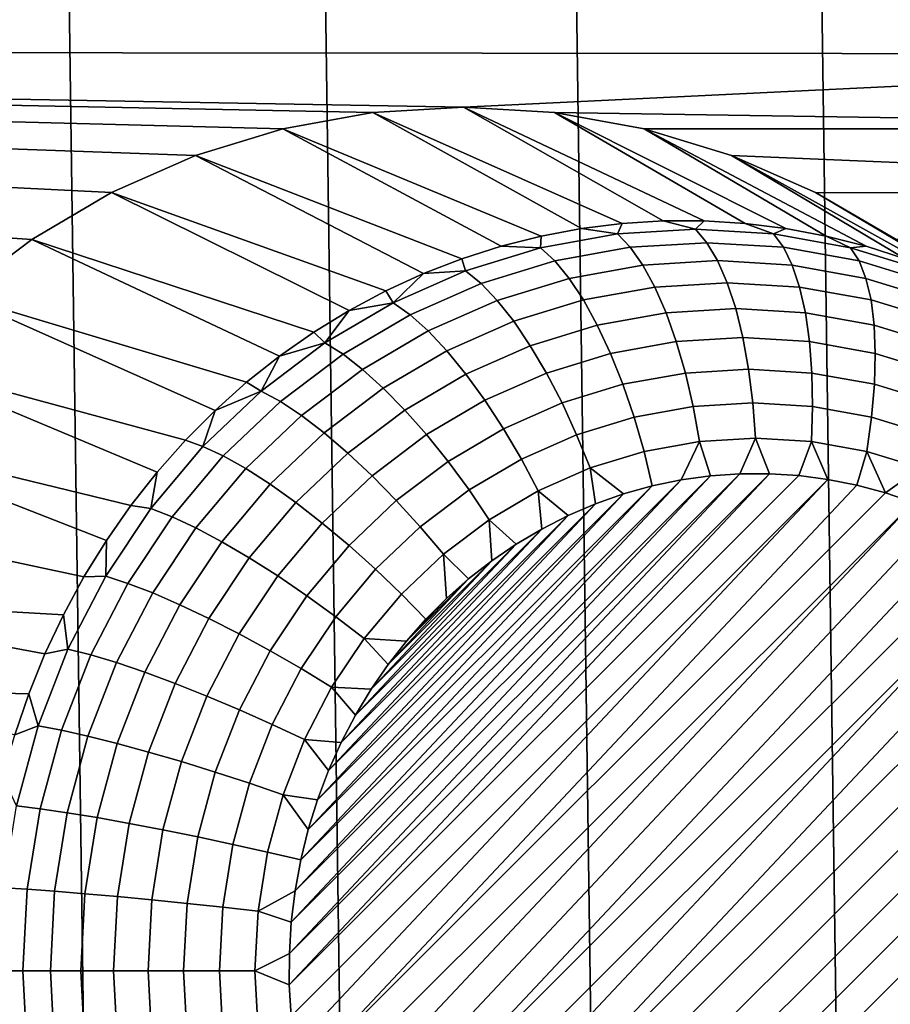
# Model space of a CAD drawing. Header units: metres. Extents: x -22 to 239, y -22 to 22.
# Tile 292 of 325: x 213.92 to 214.94, y 7.39 to 8.54. Entities that reach past the tile are written whole.
import ezdxf

# ---------------------------------------------------------------- set-up
doc = ezdxf.new("R2010")
doc.units = ezdxf.units.M
doc.layers.add('solid_10_151_033_XXX', color=7, linetype='CONTINUOUS')

msp = doc.modelspace()

# ---------------------------------------------------------------- linework, layer by layer
at = {"layer": 'solid_10_151_033_XXX'}
for points in [[(213.942337, -10.98961, 229.626846), (213.633255, 11.204146, 229.514343), (213.318314, 11.408838, 229.399719), (213.633255, -11.204146, 229.514343)], [(214.245285, -10.76545, 229.737106), (213.942337, 10.98961, 229.626846), (213.633255, 11.204146, 229.514343), (213.942337, -10.98961, 229.626846)], [(214.54187, -10.531833, 229.845047), (214.245285, 10.76545, 229.737106), (213.942337, 10.98961, 229.626846), (214.245285, -10.76545, 229.737106)], [(214.831848, -10.288918, 229.950592), (214.54187, 10.531833, 229.845047), (214.245285, 10.76545, 229.737106), (214.54187, -10.531833, 229.845047)], [(215.114899, -10.037018, 230.053619), (214.831848, 10.288918, 229.950592), (214.54187, 10.531833, 229.845047), (214.831848, -10.288918, 229.950592)], [(215.114899, -10.037018, 230.053619), (215.114899, 10.037018, 230.053619), (214.831848, 10.288918, 229.950592)], [(215.719391, 8.501927, 185.365326), (210.676743, 8.506325, 183.529953), (210.913849, 8.835343, 183.616257), (215.661163, 8.596561, 185.344131)], [(213.932663, 8.285358, 184.715012), (213.845871, 8.219829, 184.683426), (210.676743, 8.506325, 183.529953)], [(214.02562, 8.34003, 184.74884), (213.932663, 8.285358, 184.715012), (210.676743, 8.506325, 183.529953)], [(214.123947, 8.383379, 184.784637), (214.02562, 8.34003, 184.74884), (210.676743, 8.506325, 183.529953)], [(214.226028, 8.414679, 184.821793), (214.123947, 8.383379, 184.784637), (210.676743, 8.506325, 183.529953)], [(214.330917, 8.433641, 184.85997), (214.226028, 8.414679, 184.821793), (210.676743, 8.506325, 183.529953)], [(214.437057, 8.439987, 184.898605), (214.330917, 8.433641, 184.85997), (210.676743, 8.506325, 183.529953)], [(215.719391, 8.501927, 185.365326), (214.437057, 8.439987, 184.898605), (210.676743, 8.506325, 183.529953)], [(215.719391, 8.501927, 185.365326), (215.787277, 8.414726, 185.390045), (214.543213, 8.433641, 184.937241), (214.437057, 8.439987, 184.898605)], [(214.574936, 8.298118, 184.148422), (214.527756, 8.289265, 184.131256), (214.226028, 8.414679, 184.821793), (214.330917, 8.433641, 184.85997)], [(214.670334, 8.307, 184.183151), (214.622513, 8.304036, 184.165741), (214.330917, 8.433641, 184.85997), (214.437057, 8.439987, 184.898605)], [(214.622513, 8.304036, 184.165741), (214.574936, 8.298118, 184.148422), (214.330917, 8.433641, 184.85997)], [(214.766068, 8.304036, 184.217987), (214.718246, 8.307, 184.200577), (214.437057, 8.439987, 184.898605), (214.543213, 8.433641, 184.937241)], [(214.718246, 8.307, 184.200577), (214.670334, 8.307, 184.183151), (214.437057, 8.439987, 184.898605)], [(215.787277, 8.414726, 185.390045), (214.648087, 8.414679, 184.975403), (214.543213, 8.433641, 184.937241)], [(214.860825, 8.289265, 184.252472), (214.813644, 8.298118, 184.235306), (214.543213, 8.433641, 184.937241), (214.648087, 8.414679, 184.975403)], [(214.813644, 8.298118, 184.235306), (214.766068, 8.304036, 184.217987), (214.543213, 8.433641, 184.937241)], [(214.48114, 8.277509, 184.114288), (214.435257, 8.262888, 184.09758), (214.123947, 8.383379, 184.784637), (214.226028, 8.414679, 184.821793)], [(214.527756, 8.289265, 184.131256), (214.48114, 8.277509, 184.114288), (214.226028, 8.414679, 184.821793)], [(215.787277, 8.414726, 185.390045), (215.86377, 8.336316, 185.417877), (214.750168, 8.383379, 185.012558), (214.648087, 8.414679, 184.975403)], [(214.953323, 8.262888, 184.286148), (214.90744, 8.277509, 184.26944), (214.648087, 8.414679, 184.975403), (214.750168, 8.383379, 185.012558)], [(214.90744, 8.277509, 184.26944), (214.860825, 8.289265, 184.252472), (214.648087, 8.414679, 184.975403)], [(214.390244, 8.245452, 184.081192), (214.346252, 8.22526, 184.065186), (214.02562, 8.34003, 184.74884), (214.123947, 8.383379, 184.784637)], [(214.435257, 8.262888, 184.09758), (214.390244, 8.245452, 184.081192), (214.123947, 8.383379, 184.784637)], [(215.86377, 8.336316, 185.417877), (214.848511, 8.34003, 185.048355), (214.750168, 8.383379, 185.012558)], [(215.042328, 8.22526, 184.318542), (214.998352, 8.245452, 184.302536), (214.750168, 8.383379, 185.012558), (214.848511, 8.34003, 185.048355)], [(214.998352, 8.245452, 184.302536), (214.953323, 8.262888, 184.286148), (214.750168, 8.383379, 185.012558)], [(214.303436, 8.202381, 184.049606), (214.261963, 8.176891, 184.0345), (213.932663, 8.285358, 184.715012), (214.02562, 8.34003, 184.74884)], [(214.346252, 8.22526, 184.065186), (214.303436, 8.202381, 184.049606), (214.02562, 8.34003, 184.74884)], [(215.86377, 8.336316, 185.417877), (214.941467, 8.285358, 185.082184), (214.848511, 8.34003, 185.048355)], [(215.126633, 8.176891, 184.349228), (215.085144, 8.202381, 184.334122), (214.848511, 8.34003, 185.048355), (214.941467, 8.285358, 185.082184)], [(215.085144, 8.202381, 184.334122), (215.042328, 8.22526, 184.318542), (214.848511, 8.34003, 185.048355)], [(214.708176, 8.297245, 184.153702), (214.617035, 8.291799, 184.120529), (214.622513, 8.304036, 184.165741), (214.670334, 8.307, 184.183151)], [(214.708176, 8.297245, 184.153702), (214.670334, 8.307, 184.183151), (214.718246, 8.307, 184.200577)], [(214.799316, 8.291799, 184.186874), (214.708176, 8.297245, 184.153702), (214.718246, 8.307, 184.200577), (214.766068, 8.304036, 184.217987)], [(214.617035, 8.291799, 184.120529), (214.527039, 8.275526, 184.087769), (214.527756, 8.289265, 184.131256), (214.574936, 8.298118, 184.148422)], [(214.617035, 8.291799, 184.120529), (214.574936, 8.298118, 184.148422), (214.622513, 8.304036, 184.165741)], [(214.721466, 8.281549, 184.117203), (214.631973, 8.2762, 184.084625), (214.617035, 8.291799, 184.120529), (214.708176, 8.297245, 184.153702)], [(214.810959, 8.2762, 184.149765), (214.721466, 8.281549, 184.117203), (214.708176, 8.297245, 184.153702), (214.799316, 8.291799, 184.186874)], [(214.799316, 8.291799, 184.186874), (214.766068, 8.304036, 184.217987), (214.813644, 8.298118, 184.235306)], [(214.889313, 8.275526, 184.219635), (214.799316, 8.291799, 184.186874), (214.813644, 8.298118, 184.235306), (214.860825, 8.289265, 184.252472)], [(214.221939, 8.148878, 184.019943), (214.183502, 8.118436, 184.005951), (213.845871, 8.219829, 184.683426), (213.932663, 8.285358, 184.715012)], [(214.261963, 8.176891, 184.0345), (214.221939, 8.148878, 184.019943), (213.932663, 8.285358, 184.715012)], [(214.527039, 8.275526, 184.087769), (214.48114, 8.277509, 184.114288), (214.527756, 8.289265, 184.131256)], [(214.631973, 8.2762, 184.084625), (214.54361, 8.260222, 184.05246), (214.527039, 8.275526, 184.087769), (214.617035, 8.291799, 184.120529)], [(214.899323, 8.260222, 184.181931), (214.810959, 8.2762, 184.149765), (214.799316, 8.291799, 184.186874), (214.889313, 8.275526, 184.219635)], [(214.889313, 8.275526, 184.219635), (214.860825, 8.289265, 184.252472), (214.90744, 8.277509, 184.26944)], [(214.527039, 8.275526, 184.087769), (214.439331, 8.248633, 184.055847), (214.435257, 8.262888, 184.09758), (214.48114, 8.277509, 184.114288)], [(214.54361, 8.260222, 184.05246), (214.457489, 8.233817, 184.021118), (214.439331, 8.248633, 184.055847), (214.527039, 8.275526, 184.087769)], [(214.646591, 8.255376, 184.051346), (214.56041, 8.239793, 184.019974), (214.54361, 8.260222, 184.05246), (214.631973, 8.2762, 184.084625)], [(214.733871, 8.260592, 184.083115), (214.646591, 8.255376, 184.051346), (214.631973, 8.2762, 184.084625), (214.721466, 8.281549, 184.117203)], [(214.821167, 8.255376, 184.114883), (214.733871, 8.260592, 184.083115), (214.721466, 8.281549, 184.117203), (214.810959, 8.2762, 184.149765)], [(214.907349, 8.239793, 184.146255), (214.821167, 8.255376, 184.114883), (214.810959, 8.2762, 184.149765), (214.899323, 8.260222, 184.181931)], [(214.977036, 8.248633, 184.251556), (214.889313, 8.275526, 184.219635), (214.90744, 8.277509, 184.26944), (214.953323, 8.262888, 184.286148)], [(214.985443, 8.233817, 184.213287), (214.899323, 8.260222, 184.181931), (214.889313, 8.275526, 184.219635), (214.977036, 8.248633, 184.251556)], [(214.439331, 8.248633, 184.055847), (214.390244, 8.245452, 184.081192), (214.435257, 8.262888, 184.09758)], [(214.56041, 8.239793, 184.019974), (214.476395, 8.214038, 183.989395), (214.457489, 8.233817, 184.021118), (214.54361, 8.260222, 184.05246)], [(214.745163, 8.234788, 184.052094), (214.660599, 8.229733, 184.021317), (214.646591, 8.255376, 184.051346), (214.733871, 8.260592, 184.083115)], [(214.829727, 8.229733, 184.08287), (214.745163, 8.234788, 184.052094), (214.733871, 8.260592, 184.083115), (214.821167, 8.255376, 184.114883)], [(214.991348, 8.214038, 184.176819), (214.907349, 8.239793, 184.146255), (214.899323, 8.260222, 184.181931), (214.985443, 8.233817, 184.213287)], [(214.439331, 8.248633, 184.055847), (214.354996, 8.211458, 184.025146), (214.390244, 8.245452, 184.081192)], [(214.457489, 8.233817, 184.021118), (214.37468, 8.197316, 183.990982), (214.354996, 8.211458, 184.025146), (214.439331, 8.248633, 184.055847)], [(214.660599, 8.229733, 184.021317), (214.577087, 8.214635, 183.990921), (214.56041, 8.239793, 184.019974), (214.646591, 8.255376, 184.051346)], [(214.913239, 8.214635, 184.113266), (214.829727, 8.229733, 184.08287), (214.821167, 8.255376, 184.114883), (214.907349, 8.239793, 184.146255)], [(214.354996, 8.211458, 184.025146), (214.346252, 8.22526, 184.065186), (214.390244, 8.245452, 184.081192)], [(214.577087, 8.214635, 183.990921), (214.495697, 8.189681, 183.961288), (214.476395, 8.214038, 183.989395), (214.56041, 8.239793, 184.019974)], [(214.994629, 8.189681, 184.142899), (214.913239, 8.214635, 184.113266), (214.907349, 8.239793, 184.146255), (214.991348, 8.214038, 184.176819)], [(214.354996, 8.211458, 184.025146), (214.303436, 8.202381, 184.049606), (214.346252, 8.22526, 184.065186)], [(214.476395, 8.214038, 183.989395), (214.39563, 8.178435, 183.959991), (214.37468, 8.197316, 183.990982), (214.457489, 8.233817, 184.021118)], [(214.673721, 8.199772, 183.995132), (214.593338, 8.185239, 183.965881), (214.577087, 8.214635, 183.990921), (214.660599, 8.229733, 184.021317)], [(214.755112, 8.204637, 184.024765), (214.673721, 8.199772, 183.995132), (214.660599, 8.229733, 184.021317), (214.745163, 8.234788, 184.052094)], [(214.836517, 8.199772, 184.054382), (214.755112, 8.204637, 184.024765), (214.745163, 8.234788, 184.052094), (214.829727, 8.229733, 184.08287)], [(214.916885, 8.185239, 184.083633), (214.836517, 8.199772, 184.054382), (214.829727, 8.229733, 184.08287), (214.913239, 8.214635, 184.113266)], [(214.146805, 8.085667, 183.992599), (214.111969, 8.050683, 183.979919), (213.766617, 8.144456, 184.654587), (213.845871, 8.219829, 184.683426)], [(214.183502, 8.118436, 184.005951), (214.146805, 8.085667, 183.992599), (213.845871, 8.219829, 184.683426)], [(214.495697, 8.189681, 183.961288), (214.417435, 8.155186, 183.932816), (214.39563, 8.178435, 183.959991), (214.476395, 8.214038, 183.989395)], [(214.593338, 8.185239, 183.965881), (214.514999, 8.161222, 183.937363), (214.495697, 8.189681, 183.961288), (214.577087, 8.214635, 183.990921)], [(214.995224, 8.161222, 184.112152), (214.916885, 8.185239, 184.083633), (214.913239, 8.214635, 184.113266), (214.994629, 8.189681, 184.142899)], [(214.275101, 8.164469, 183.996078), (214.261963, 8.176891, 184.0345), (214.303436, 8.202381, 184.049606)], [(214.354996, 8.211458, 184.025146), (214.275101, 8.164469, 183.996078), (214.303436, 8.202381, 184.049606)], [(214.37468, 8.197316, 183.990982), (214.296234, 8.151177, 183.962433), (214.275101, 8.164469, 183.996078), (214.354996, 8.211458, 184.025146)], [(214.763535, 8.170727, 184.001648), (214.685699, 8.166075, 183.973312), (214.673721, 8.199772, 183.995132), (214.755112, 8.204637, 184.024765)], [(214.841354, 8.166075, 184.029968), (214.763535, 8.170727, 184.001648), (214.755112, 8.204637, 184.024765), (214.836517, 8.199772, 184.054382)], [(214.39563, 8.178435, 183.959991), (214.319122, 8.133434, 183.932144), (214.296234, 8.151177, 183.962433), (214.37468, 8.197316, 183.990982)], [(214.685699, 8.166075, 183.973312), (214.608841, 8.15218, 183.945343), (214.593338, 8.185239, 183.965881), (214.673721, 8.199772, 183.995132)], [(214.918213, 8.15218, 184.057938), (214.841354, 8.166075, 184.029968), (214.836517, 8.199772, 184.054382), (214.916885, 8.185239, 184.083633)], [(214.514999, 8.161222, 183.937363), (214.439682, 8.12802, 183.909958), (214.417435, 8.155186, 183.932816), (214.495697, 8.189681, 183.961288)], [(214.608841, 8.15218, 183.945343), (214.533936, 8.129214, 183.918076), (214.514999, 8.161222, 183.937363), (214.593338, 8.185239, 183.965881)], [(214.993118, 8.129214, 184.085205), (214.918213, 8.15218, 184.057938), (214.916885, 8.185239, 184.083633), (214.995224, 8.161222, 184.112152)], [(214.275101, 8.164469, 183.996078), (214.221939, 8.148878, 184.019943), (214.261963, 8.176891, 184.0345)], [(214.417435, 8.155186, 183.932816), (214.343307, 8.111584, 183.905838), (214.319122, 8.133434, 183.932144), (214.39563, 8.178435, 183.959991)], [(214.770248, 8.133719, 183.983185), (214.696304, 8.129301, 183.956268), (214.685699, 8.166075, 183.973312), (214.763535, 8.170727, 184.001648)], [(214.844177, 8.129301, 184.010101), (214.770248, 8.133719, 183.983185), (214.763535, 8.170727, 184.001648), (214.841354, 8.166075, 184.029968)], [(214.275101, 8.164469, 183.996078), (214.200653, 8.108254, 183.968979), (214.221939, 8.148878, 184.019943)], [(214.296234, 8.151177, 183.962433), (214.223129, 8.095983, 183.935822), (214.200653, 8.108254, 183.968979), (214.275101, 8.164469, 183.996078)], [(214.533936, 8.129214, 183.918076), (214.461929, 8.097469, 183.891861), (214.439682, 8.12802, 183.909958), (214.514999, 8.161222, 183.937363)], [(214.696304, 8.129301, 183.956268), (214.623306, 8.1161, 183.929703), (214.608841, 8.15218, 183.945343), (214.685699, 8.166075, 183.973312)], [(214.917191, 8.1161, 184.036667), (214.844177, 8.129301, 184.010101), (214.841354, 8.166075, 184.029968), (214.918213, 8.15218, 184.057938)], [(214.048294, 7.974551, 183.956741), (213.695786, 8.060113, 184.628799), (213.766617, 8.144456, 184.654587), (214.079086, 8.013602, 183.967941)], [(214.079086, 8.013602, 183.967941), (213.766617, 8.144456, 184.654587), (214.111969, 8.050683, 183.979919)], [(214.200653, 8.108254, 183.968979), (214.183502, 8.118436, 184.005951), (214.221939, 8.148878, 184.019943)], [(214.319122, 8.133434, 183.932144), (214.247818, 8.079598, 183.906204), (214.223129, 8.095983, 183.935822), (214.296234, 8.151177, 183.962433)], [(214.439682, 8.12802, 183.909958), (214.368332, 8.086054, 183.883987), (214.343307, 8.111584, 183.905838), (214.417435, 8.155186, 183.932816)], [(214.623306, 8.1161, 183.929703), (214.552139, 8.094284, 183.903809), (214.533936, 8.129214, 183.918076), (214.608841, 8.15218, 183.945343)], [(214.988342, 8.094284, 184.062561), (214.917191, 8.1161, 184.036667), (214.918213, 8.15218, 184.057938), (214.993118, 8.129214, 184.085205)], [(214.343307, 8.111584, 183.905838), (214.274231, 8.059423, 183.880692), (214.247818, 8.079598, 183.906204), (214.319122, 8.133434, 183.932144)], [(214.775131, 8.094337, 183.969757), (214.705338, 8.090167, 183.944351), (214.696304, 8.129301, 183.956268), (214.770248, 8.133719, 183.983185)], [(214.844925, 8.090167, 183.995163), (214.775131, 8.094337, 183.969757), (214.770248, 8.133719, 183.983185), (214.844177, 8.129301, 184.010101)], [(214.461929, 8.097469, 183.891861), (214.393692, 8.057342, 183.867035), (214.368332, 8.086054, 183.883987), (214.439682, 8.12802, 183.909958)], [(214.552139, 8.094284, 183.903809), (214.483734, 8.064127, 183.878906), (214.461929, 8.097469, 183.891861), (214.533936, 8.129214, 183.918076)], [(214.705338, 8.090167, 183.944351), (214.636429, 8.077706, 183.919266), (214.623306, 8.1161, 183.929703), (214.696304, 8.129301, 183.956268)], [(214.913849, 8.077706, 184.020233), (214.844925, 8.090167, 183.995163), (214.844177, 8.129301, 184.010101), (214.917191, 8.1161, 184.036667)], [(214.200653, 8.108254, 183.968979), (214.146805, 8.085667, 183.992599), (214.183502, 8.118436, 184.005951)], [(214.368332, 8.086054, 183.883987), (214.301834, 8.03585, 183.859787), (214.274231, 8.059423, 183.880692), (214.343307, 8.111584, 183.905838)], [(214.636429, 8.077706, 183.919266), (214.56926, 8.057113, 183.894821), (214.552139, 8.094284, 183.903809), (214.623306, 8.1161, 183.929703)], [(214.981018, 8.057113, 184.044693), (214.913849, 8.077706, 184.020233), (214.917191, 8.1161, 184.036667), (214.988342, 8.094284, 184.062561)], [(214.200653, 8.108254, 183.968979), (214.132584, 8.043524, 183.944199), (214.146805, 8.085667, 183.992599)], [(214.223129, 8.095983, 183.935822), (214.156296, 8.032424, 183.911499), (214.132584, 8.043524, 183.944199), (214.200653, 8.108254, 183.968979)], [(214.247818, 8.079598, 183.906204), (214.182632, 8.017607, 183.882477), (214.156296, 8.032424, 183.911499), (214.223129, 8.095983, 183.935822)], [(214.483734, 8.064127, 183.878906), (214.418915, 8.026008, 183.855316), (214.393692, 8.057342, 183.867035), (214.461929, 8.097469, 183.891861)], [(214.56926, 8.057113, 183.894821), (214.504669, 8.028646, 183.871307), (214.483734, 8.064127, 183.878906), (214.552139, 8.094284, 183.903809)], [(214.712616, 8.049435, 183.937775), (214.647964, 8.037745, 183.914246), (214.636429, 8.077706, 183.919266), (214.705338, 8.090167, 183.944351)], [(214.778091, 8.053349, 183.961609), (214.712616, 8.049435, 183.937775), (214.705338, 8.090167, 183.944351), (214.775131, 8.094337, 183.969757)], [(214.843582, 8.049435, 183.985443), (214.778091, 8.053349, 183.961609), (214.775131, 8.094337, 183.969757), (214.844925, 8.090167, 183.995163)], [(214.908234, 8.037745, 184.008972), (214.843582, 8.049435, 183.985443), (214.844925, 8.090167, 183.995163), (214.913849, 8.077706, 184.020233)], [(214.132584, 8.043524, 183.944199), (214.111969, 8.050683, 183.979919), (214.146805, 8.085667, 183.992599)], [(214.274231, 8.059423, 183.880692), (214.21106, 7.999359, 183.857697), (214.182632, 8.017607, 183.882477), (214.247818, 8.079598, 183.906204)], [(214.393692, 8.057342, 183.867035), (214.330124, 8.009338, 183.843887), (214.301834, 8.03585, 183.859787), (214.368332, 8.086054, 183.883987)], [(214.647964, 8.037745, 183.914246), (214.584946, 8.018423, 183.891312), (214.56926, 8.057113, 183.894821), (214.636429, 8.077706, 183.919266)], [(214.971252, 8.018423, 184.031906), (214.908234, 8.037745, 184.008972), (214.913849, 8.077706, 184.020233), (214.981018, 8.057113, 184.044693)], [(214.504669, 8.028646, 183.871307), (214.443497, 7.992662, 183.849045), (214.418915, 8.026008, 183.855316), (214.483734, 8.064127, 183.878906)], [(213.993362, 7.891067, 183.936752), (213.634216, 7.967758, 184.606384), (213.695786, 8.060113, 184.628799), (214.019699, 7.933659, 183.946335)], [(214.048294, 7.974551, 183.956741), (214.019699, 7.933659, 183.946335), (213.695786, 8.060113, 184.628799)], [(214.301834, 8.03585, 183.859787), (214.241043, 7.978039, 183.837662), (214.21106, 7.999359, 183.857697), (214.274231, 8.059423, 183.880692)], [(214.418915, 8.026008, 183.855316), (214.358521, 7.980405, 183.833328), (214.330124, 8.009338, 183.843887), (214.393692, 8.057342, 183.867035)], [(214.584946, 8.018423, 183.891312), (214.524353, 7.991715, 183.869247), (214.504669, 8.028646, 183.871307), (214.56926, 8.057113, 183.894821)], [(214.760101, 8.011578, 183.951996), (214.725693, 8.009142, 183.939484), (214.712616, 8.049435, 183.937775), (214.778091, 8.053349, 183.961609)], [(214.794525, 8.011695, 183.964539), (214.760101, 8.011578, 183.951996), (214.778091, 8.053349, 183.961609)], [(214.828857, 8.009508, 183.97702), (214.794525, 8.011695, 183.964539), (214.778091, 8.053349, 183.961609), (214.843582, 8.049435, 183.985443)], [(214.079086, 8.013602, 183.967941), (214.111969, 8.050683, 183.979919), (214.132584, 8.043524, 183.944199), (214.071762, 7.971089, 183.922058)], [(214.071762, 7.971089, 183.922058), (214.132584, 8.043524, 183.944199), (214.156296, 8.032424, 183.911499), (214.096573, 7.961302, 183.889755)], [(214.657501, 7.997337, 183.914658), (214.647964, 8.037745, 183.914246), (214.712616, 8.049435, 183.937775), (214.691452, 8.004395, 183.927017)], [(214.725693, 8.009142, 183.939484), (214.691452, 8.004395, 183.927017), (214.712616, 8.049435, 183.937775)], [(214.862961, 8.00503, 183.989441), (214.828857, 8.009508, 183.97702), (214.843582, 8.049435, 183.985443)], [(214.896759, 7.998272, 184.00174), (214.862961, 8.00503, 183.989441), (214.843582, 8.049435, 183.985443), (214.908234, 8.037745, 184.008972)], [(214.096573, 7.961302, 183.889755), (214.156296, 8.032424, 183.911499), (214.182632, 8.017607, 183.882477), (214.124374, 7.948237, 183.861267)], [(214.330124, 8.009338, 183.843887), (214.272003, 7.954061, 183.822739), (214.241043, 7.978039, 183.837662), (214.301834, 8.03585, 183.859787)], [(214.657501, 7.997337, 183.914658), (214.624069, 7.988012, 183.902481), (214.584946, 8.018423, 183.891312), (214.647964, 8.037745, 183.914246)], [(214.930099, 7.989257, 184.01387), (214.896759, 7.998272, 184.00174), (214.908234, 8.037745, 184.008972)], [(214.930099, 7.989257, 184.01387), (214.908234, 8.037745, 184.008972), (214.971252, 8.018423, 184.031906)], [(214.443497, 7.992662, 183.849045), (214.38649, 7.949615, 183.828293), (214.358521, 7.980405, 183.833328), (214.418915, 8.026008, 183.855316)], [(214.524353, 7.991715, 183.869247), (214.466949, 7.957955, 183.848358), (214.443497, 7.992662, 183.849045), (214.504669, 8.028646, 183.871307)], [(214.591293, 7.976477, 183.890564), (214.559341, 7.962785, 183.878922), (214.524353, 7.991715, 183.869247), (214.584946, 8.018423, 183.891312)], [(214.624069, 7.988012, 183.902481), (214.591293, 7.976477, 183.890564), (214.584946, 8.018423, 183.891312)], [(214.96286, 7.978017, 184.025803), (214.930099, 7.989257, 184.01387), (214.971252, 8.018423, 184.031906)], [(214.071762, 7.971089, 183.922058), (214.048294, 7.974551, 183.956741), (214.079086, 8.013602, 183.967941)], [(214.124374, 7.948237, 183.861267), (214.182632, 8.017607, 183.882477), (214.21106, 7.999359, 183.857697), (214.154633, 7.932148, 183.837158)], [(214.233398, 7.414545, 183.7603), (214.794525, 8.011695, 183.964539), (214.828857, 8.009508, 183.97702)], [(214.233398, 7.414545, 183.7603), (214.233505, 7.451188, 183.76033), (214.794525, 8.011695, 183.964539)], [(214.233398, 7.414545, 183.7603), (214.828857, 8.009508, 183.97702), (214.862961, 8.00503, 183.989441), (214.235443, 7.378022, 183.761047)], [(214.233505, 7.451188, 183.76033), (214.760101, 8.011578, 183.951996), (214.794525, 8.011695, 183.964539)], [(214.233505, 7.451188, 183.76033), (214.235794, 7.487798, 183.761169), (214.760101, 8.011578, 183.951996)], [(214.235794, 7.487798, 183.761169), (214.725693, 8.009142, 183.939484), (214.760101, 8.011578, 183.951996)], [(214.235794, 7.487798, 183.761169), (214.24025, 7.524236, 183.762787), (214.725693, 8.009142, 183.939484)], [(214.24025, 7.524236, 183.762787), (214.691452, 8.004395, 183.927017), (214.725693, 8.009142, 183.939484)], [(214.358521, 7.980405, 183.833328), (214.303299, 7.927894, 183.813232), (214.272003, 7.954061, 183.822739), (214.330124, 8.009338, 183.843887)], [(214.154633, 7.932148, 183.837158), (214.21106, 7.999359, 183.857697), (214.241043, 7.978039, 183.837662), (214.186722, 7.913349, 183.817886)], [(214.239655, 7.341726, 183.762573), (214.235443, 7.378022, 183.761047), (214.862961, 8.00503, 183.989441)], [(214.246002, 7.305762, 183.764877), (214.239655, 7.341726, 183.762573), (214.862961, 8.00503, 183.989441), (214.896759, 7.998272, 184.00174)], [(214.24025, 7.524236, 183.762787), (214.246887, 7.560367, 183.765198), (214.691452, 8.004395, 183.927017)], [(214.246002, 7.305762, 183.764877), (214.896759, 7.998272, 184.00174), (214.930099, 7.989257, 184.01387)], [(214.246887, 7.560367, 183.765198), (214.657501, 7.997337, 183.914658), (214.691452, 8.004395, 183.927017)], [(214.246887, 7.560367, 183.765198), (214.255646, 7.59595, 183.768387), (214.657501, 7.997337, 183.914658)], [(214.255646, 7.59595, 183.768387), (214.624069, 7.988012, 183.902481), (214.657501, 7.997337, 183.914658)], [(214.246002, 7.305762, 183.764877), (214.930099, 7.989257, 184.01387), (214.96286, 7.978017, 184.025803), (214.254471, 7.27028, 183.767975)], [(214.255646, 7.59595, 183.768387), (214.266479, 7.630819, 183.772339), (214.624069, 7.988012, 183.902481)], [(214.266479, 7.630819, 183.772339), (214.591293, 7.976477, 183.890564), (214.624069, 7.988012, 183.902481)], [(214.466949, 7.957955, 183.848358), (214.413467, 7.917568, 183.828888), (214.38649, 7.949615, 183.828293), (214.443497, 7.992662, 183.849045)], [(214.528381, 7.947046, 183.867661), (214.498581, 7.929373, 183.856812), (214.466949, 7.957955, 183.848358), (214.524353, 7.991715, 183.869247)], [(214.559341, 7.962785, 183.878922), (214.528381, 7.947046, 183.867661), (214.524353, 7.991715, 183.869247)], [(214.071762, 7.971089, 183.922058), (214.018936, 7.891863, 183.902832), (214.019699, 7.933659, 183.946335), (214.048294, 7.974551, 183.956741)], [(214.186722, 7.913349, 183.817886), (214.241043, 7.978039, 183.837662), (214.272003, 7.954061, 183.822739), (214.220047, 7.892206, 183.803833)], [(214.265045, 7.235411, 183.771805), (214.254471, 7.27028, 183.767975), (214.96286, 7.978017, 184.025803)], [(214.277664, 7.201268, 183.776413), (214.265045, 7.235411, 183.771805), (214.96286, 7.978017, 184.025803), (214.994949, 7.964581, 184.037476)], [(214.266479, 7.630819, 183.772339), (214.279358, 7.664829, 183.777023), (214.591293, 7.976477, 183.890564)], [(214.279358, 7.664829, 183.777023), (214.559341, 7.962785, 183.878922), (214.591293, 7.976477, 183.890564)], [(214.38649, 7.949615, 183.828293), (214.334366, 7.900046, 183.809326), (214.303299, 7.927894, 183.813232), (214.358521, 7.980405, 183.833328)], [(213.993362, 7.891067, 183.936752), (213.969421, 7.846918, 183.928024), (213.58284, 7.86884, 184.587692), (213.634216, 7.967758, 184.606384)], [(214.096573, 7.961302, 183.889755), (214.044708, 7.883512, 183.87088), (214.018936, 7.891863, 183.902832), (214.071762, 7.971089, 183.922058)], [(214.124374, 7.948237, 183.861267), (214.073792, 7.872363, 183.842865), (214.044708, 7.883512, 183.87088), (214.096573, 7.961302, 183.889755)], [(214.292297, 7.16804, 183.781738), (214.277664, 7.201268, 183.776413), (214.994949, 7.964581, 184.037476), (215.026169, 7.949014, 184.048843)], [(214.279358, 7.664829, 183.777023), (214.294144, 7.697768, 183.78241), (214.559341, 7.962785, 183.878922)], [(214.294144, 7.697768, 183.78241), (214.528381, 7.947046, 183.867661), (214.559341, 7.962785, 183.878922)], [(214.220047, 7.892206, 183.803833), (214.272003, 7.954061, 183.822739), (214.303299, 7.927894, 183.813232), (214.253952, 7.869133, 183.795273)], [(214.292297, 7.16804, 183.781738), (215.026169, 7.949014, 184.048843), (215.056396, 7.931384, 184.059845)], [(214.413467, 7.917568, 183.828888), (214.364563, 7.871062, 183.811096), (214.334366, 7.900046, 183.809326), (214.38649, 7.949615, 183.828293)], [(214.470016, 7.909859, 183.84642), (214.442856, 7.888661, 183.836533), (214.413467, 7.917568, 183.828888), (214.466949, 7.957955, 183.848358)], [(214.498581, 7.929373, 183.856812), (214.470016, 7.909859, 183.84642), (214.466949, 7.957955, 183.848358)], [(214.154633, 7.932148, 183.837158), (214.105606, 7.858634, 183.819321), (214.073792, 7.872363, 183.842865), (214.124374, 7.948237, 183.861267)], [(214.294144, 7.697768, 183.78241), (214.310745, 7.729491, 183.788452), (214.528381, 7.947046, 183.867661)], [(214.310745, 7.729491, 183.788452), (214.498581, 7.929373, 183.856812), (214.528381, 7.947046, 183.867661)], [(214.018936, 7.891863, 183.902832), (213.993362, 7.891067, 183.936752), (214.019699, 7.933659, 183.946335)], [(214.186722, 7.913349, 183.817886), (214.139557, 7.842592, 183.80072), (214.105606, 7.858634, 183.819321), (214.154633, 7.932148, 183.837158)], [(214.253952, 7.869133, 183.795273), (214.303299, 7.927894, 183.813232), (214.334366, 7.900046, 183.809326), (214.287781, 7.844579, 183.792374)], [(214.292297, 7.16804, 183.781738), (215.056396, 7.931384, 184.059845), (215.085541, 7.911751, 184.07045), (214.308853, 7.135866, 183.787766)], [(214.310745, 7.729491, 183.788452), (214.329086, 7.759882, 183.79512), (214.498581, 7.929373, 183.856812)], [(214.329086, 7.759882, 183.79512), (214.470016, 7.909859, 183.84642), (214.498581, 7.929373, 183.856812)], [(214.417191, 7.865944, 183.827194), (214.393066, 7.841774, 183.818405), (214.364563, 7.871062, 183.811096), (214.413467, 7.917568, 183.828888)], [(214.442856, 7.888661, 183.836533), (214.417191, 7.865944, 183.827194), (214.413467, 7.917568, 183.828888)], [(214.220047, 7.892206, 183.803833), (214.174942, 7.824551, 183.787415), (214.139557, 7.842592, 183.80072), (214.186722, 7.913349, 183.817886)], [(214.327316, 7.104857, 183.794479), (214.308853, 7.135866, 183.787766), (215.085541, 7.911751, 184.07045)], [(214.347549, 7.075172, 183.801849), (214.327316, 7.104857, 183.794479), (215.085541, 7.911751, 184.07045), (215.113434, 7.890214, 184.080597)], [(214.329086, 7.759882, 183.79512), (214.349014, 7.78879, 183.802368), (214.470016, 7.909859, 183.84642)], [(214.349014, 7.78879, 183.802368), (214.442856, 7.888661, 183.836533), (214.470016, 7.909859, 183.84642)], [(214.018936, 7.891863, 183.902832), (213.974777, 7.806841, 183.886765), (213.969421, 7.846918, 183.928024), (213.993362, 7.891067, 183.936752)], [(214.044708, 7.883512, 183.87088), (214.001358, 7.800031, 183.855103), (213.974777, 7.806841, 183.886765), (214.018936, 7.891863, 183.902832)], [(214.253952, 7.869133, 183.795273), (214.211105, 7.804862, 183.779678), (214.174942, 7.824551, 183.787415), (214.220047, 7.892206, 183.803833)], [(214.287781, 7.844579, 183.792374), (214.334366, 7.900046, 183.809326), (214.364563, 7.871062, 183.811096), (214.320862, 7.819022, 183.795181)], [(214.073792, 7.872363, 183.842865), (214.031494, 7.790938, 183.827469), (214.001358, 7.800031, 183.855103), (214.044708, 7.883512, 183.87088)], [(214.347549, 7.075172, 183.801849), (215.113434, 7.890214, 184.080597), (215.139984, 7.866865, 184.090271)], [(214.349014, 7.78879, 183.802368), (214.370361, 7.816103, 183.81015), (214.442856, 7.888661, 183.836533)], [(214.370361, 7.816103, 183.81015), (214.417191, 7.865944, 183.827194), (214.442856, 7.888661, 183.836533)], [(213.947922, 7.801362, 183.920212), (213.92894, 7.754552, 183.9133), (213.542099, 7.764188, 184.572861), (213.58284, 7.86884, 184.587692)], [(213.969421, 7.846918, 183.928024), (213.947922, 7.801362, 183.920212), (213.58284, 7.86884, 184.587692)], [(214.105606, 7.858634, 183.819321), (214.064636, 7.779742, 183.804398), (214.031494, 7.790938, 183.827469), (214.073792, 7.872363, 183.842865)], [(214.287781, 7.844579, 183.792374), (214.24733, 7.78391, 183.777649), (214.211105, 7.804862, 183.779678), (214.253952, 7.869133, 183.795273)], [(214.320862, 7.819022, 183.795181), (214.364563, 7.871062, 183.811096), (214.393066, 7.841774, 183.818405), (214.370361, 7.816103, 183.81015)], [(214.139557, 7.842592, 183.80072), (214.100113, 7.76666, 183.786362), (214.064636, 7.779742, 183.804398), (214.105606, 7.858634, 183.819321)], [(214.347549, 7.075172, 183.801849), (215.139984, 7.866865, 184.090271), (215.1651, 7.841774, 184.099411), (214.369492, 7.046923, 183.80983)], [(214.370361, 7.816103, 183.81015), (214.393066, 7.841774, 183.818405), (214.417191, 7.865944, 183.827194)], [(213.974777, 7.806841, 183.886765), (213.947922, 7.801362, 183.920212), (213.969421, 7.846918, 183.928024)], [(214.174942, 7.824551, 183.787415), (214.137238, 7.751947, 183.773697), (214.100113, 7.76666, 183.786362), (214.139557, 7.842592, 183.80072)], [(214.320862, 7.819022, 183.795181), (214.282913, 7.762102, 183.781372), (214.24733, 7.78391, 183.777649), (214.287781, 7.844579, 183.792374)], [(214.369492, 7.046923, 183.80983), (215.1651, 7.841774, 184.099411), (215.188675, 7.815047, 184.107986), (214.393066, 7.020196, 183.818405)], [(214.211105, 7.804862, 183.779678), (214.175293, 7.73589, 183.766632), (214.137238, 7.751947, 183.773697), (214.174942, 7.824551, 183.787415)], [(214.282913, 7.762102, 183.781372), (214.320862, 7.819022, 183.795181), (214.349014, 7.78879, 183.802368), (214.329086, 7.759882, 183.79512)], [(214.320862, 7.819022, 183.795181), (214.370361, 7.816103, 183.81015), (214.349014, 7.78879, 183.802368)], [(214.393066, 7.020196, 183.818405), (215.188675, 7.815047, 184.107986), (215.210617, 7.786798, 184.115967), (214.418182, 6.995106, 183.827545)], [(213.974777, 7.806841, 183.886765), (213.93985, 7.717093, 183.874054), (213.92894, 7.754552, 183.9133), (213.947922, 7.801362, 183.920212)], [(214.001358, 7.800031, 183.855103), (213.967056, 7.711908, 183.842621), (213.93985, 7.717093, 183.874054), (213.974777, 7.806841, 183.886765)], [(214.031494, 7.790938, 183.827469), (213.998047, 7.704987, 183.815292), (213.967056, 7.711908, 183.842621), (214.001358, 7.800031, 183.855103)], [(214.24733, 7.78391, 183.777649), (214.213516, 7.718803, 183.765335), (214.175293, 7.73589, 183.766632), (214.211105, 7.804862, 183.779678)], [(214.064636, 7.779742, 183.804398), (214.032227, 7.696464, 183.792603), (213.998047, 7.704987, 183.815292), (214.031494, 7.790938, 183.827469)], [(214.100113, 7.76666, 183.786362), (214.068909, 7.686506, 183.775009), (214.032227, 7.696464, 183.792603), (214.064636, 7.779742, 183.804398)], [(214.282913, 7.762102, 183.781372), (214.25119, 7.701018, 183.769821), (214.213516, 7.718803, 183.765335), (214.24733, 7.78391, 183.777649)], [(214.418182, 6.995106, 183.827545), (215.210617, 7.786798, 184.115967), (215.23085, 7.757113, 184.123337), (214.444733, 6.971756, 183.837219)], [(214.137238, 7.751947, 183.773697), (214.107407, 7.675306, 183.762833), (214.068909, 7.686506, 183.775009), (214.100113, 7.76666, 183.786362)], [(213.92894, 7.754552, 183.9133), (213.912567, 7.706647, 183.907333), (213.542099, 7.764188, 184.572861)], [(213.93985, 7.717093, 183.874054), (213.912567, 7.706647, 183.907333), (213.92894, 7.754552, 183.9133)], [(214.25119, 7.701018, 183.769821), (214.282913, 7.762102, 183.781372), (214.310745, 7.729491, 183.788452), (214.294144, 7.697768, 183.78241)], [(214.282913, 7.762102, 183.781372), (214.329086, 7.759882, 183.79512), (214.310745, 7.729491, 183.788452)], [(214.444733, 6.971756, 183.837219), (215.23085, 7.757113, 184.123337), (215.249298, 7.726104, 184.130051), (214.472626, 6.95022, 183.847366)], [(214.175293, 7.73589, 183.766632), (214.146942, 7.663084, 183.756317), (214.107407, 7.675306, 183.762833), (214.137238, 7.751947, 183.773697)], [(214.213516, 7.718803, 183.765335), (214.186768, 7.650076, 183.7556), (214.146942, 7.663084, 183.756317), (214.175293, 7.73589, 183.766632)], [(214.25119, 7.701018, 183.769821), (214.226089, 7.636539, 183.760696), (214.186768, 7.650076, 183.7556), (214.213516, 7.718803, 183.765335)], [(214.472626, 6.95022, 183.847366), (215.249298, 7.726104, 184.130051), (215.265869, 7.69393, 184.136078), (214.501755, 6.930586, 183.857971)], [(213.93985, 7.717093, 183.874054), (213.914566, 7.623746, 183.864853), (213.898819, 7.65781, 183.902328), (213.912567, 7.706647, 183.907333)], [(213.967056, 7.711908, 183.842621), (213.942245, 7.620253, 183.833588), (213.914566, 7.623746, 183.864853), (213.93985, 7.717093, 183.874054)], [(213.998047, 7.704987, 183.815292), (213.973846, 7.61559, 183.806488), (213.942245, 7.620253, 183.833588), (213.967056, 7.711908, 183.842621)], [(214.032227, 7.696464, 183.792603), (214.008774, 7.609848, 183.784073), (213.973846, 7.61559, 183.806488), (213.998047, 7.704987, 183.815292)], [(214.068909, 7.686506, 183.775009), (214.046341, 7.603139, 183.766785), (214.008774, 7.609848, 183.784073), (214.032227, 7.696464, 183.792603)], [(214.226089, 7.636539, 183.760696), (214.25119, 7.701018, 183.769821), (214.279358, 7.664829, 183.777023), (214.266479, 7.630819, 183.772339)], [(214.25119, 7.701018, 183.769821), (214.294144, 7.697768, 183.78241), (214.279358, 7.664829, 183.777023)], [(214.107407, 7.675306, 183.762833), (214.085831, 7.595593, 183.754974), (214.046341, 7.603139, 183.766785), (214.068909, 7.686506, 183.775009)], [(214.501755, 6.930586, 183.857971), (215.265869, 7.69393, 184.136078), (215.280502, 7.660702, 184.141403), (214.531998, 6.912957, 183.868973)], [(214.146942, 7.663084, 183.756317), (214.12645, 7.587358, 183.748856), (214.085831, 7.595593, 183.754974), (214.107407, 7.675306, 183.762833)], [(214.186768, 7.650076, 183.7556), (214.167419, 7.578595, 183.748566), (214.12645, 7.587358, 183.748856), (214.146942, 7.663084, 183.756317)], [(214.226089, 7.636539, 183.760696), (214.207932, 7.569474, 183.754089), (214.167419, 7.578595, 183.748566), (214.186768, 7.650076, 183.7556)], [(214.531998, 6.912957, 183.868973), (215.280502, 7.660702, 184.141403), (215.293121, 7.62656, 184.146011), (214.563217, 6.897389, 183.880341)], [(214.207932, 7.569474, 183.754089), (214.226089, 7.636539, 183.760696), (214.255646, 7.59595, 183.768387), (214.246887, 7.560367, 183.765198)], [(214.226089, 7.636539, 183.760696), (214.266479, 7.630819, 183.772339), (214.255646, 7.59595, 183.768387)], [(213.942245, 7.620253, 183.833588), (213.927231, 7.526218, 183.828125), (213.899277, 7.527976, 183.859283), (213.914566, 7.623746, 183.864853)], [(213.973846, 7.61559, 183.806488), (213.959198, 7.523872, 183.801147), (213.927231, 7.526218, 183.828125), (213.942245, 7.620253, 183.833588)], [(214.008774, 7.609848, 183.784073), (213.994583, 7.520982, 183.7789), (213.959198, 7.523872, 183.801147), (213.973846, 7.61559, 183.806488)], [(214.563217, 6.897389, 183.880341), (215.293121, 7.62656, 184.146011), (215.30368, 7.591691, 184.149841), (214.595306, 6.883953, 183.892014)], [(214.046341, 7.603139, 183.766785), (214.032684, 7.517607, 183.761826), (213.994583, 7.520982, 183.7789), (214.008774, 7.609848, 183.784073)], [(214.085831, 7.595593, 183.754974), (214.072769, 7.51381, 183.750229), (214.032684, 7.517607, 183.761826), (214.046341, 7.603139, 183.766785)], [(214.12645, 7.587358, 183.748856), (214.114044, 7.509666, 183.744339), (214.072769, 7.51381, 183.750229), (214.085831, 7.595593, 183.754974)], [(214.167419, 7.578595, 183.748566), (214.155701, 7.505257, 183.744293), (214.114044, 7.509666, 183.744339), (214.12645, 7.587358, 183.748856)], [(214.595306, 6.883953, 183.892014), (215.30368, 7.591691, 184.149841), (215.312149, 7.556209, 184.152939), (214.628067, 6.872713, 183.903946)], [(214.207932, 7.569474, 183.754089), (214.196945, 7.500668, 183.750092), (214.155701, 7.505257, 183.744293), (214.167419, 7.578595, 183.748566)], [(214.196945, 7.500668, 183.750092), (214.207932, 7.569474, 183.754089), (214.246887, 7.560367, 183.765198), (214.24025, 7.524236, 183.762787)], [(214.628067, 6.872713, 183.903946), (215.312149, 7.556209, 184.152939), (215.318512, 7.520244, 184.155243), (214.661407, 6.863698, 183.916077)], [(213.927231, 7.526218, 183.828125), (213.922195, 7.430985, 183.826294), (213.894165, 7.430985, 183.857422), (213.899277, 7.527976, 183.859283)], [(213.959198, 7.523872, 183.801147), (213.9543, 7.430985, 183.799362), (213.922195, 7.430985, 183.826294), (213.927231, 7.526218, 183.828125)], [(213.994583, 7.520982, 183.7789), (213.989838, 7.430985, 183.777176), (213.9543, 7.430985, 183.799362), (213.959198, 7.523872, 183.801147)], [(214.196945, 7.500668, 183.750092), (214.24025, 7.524236, 183.762787), (214.235794, 7.487798, 183.761169)], [(214.032684, 7.517607, 183.761826), (214.028122, 7.430985, 183.760162), (213.989838, 7.430985, 183.777176), (213.994583, 7.520982, 183.7789)], [(214.072769, 7.51381, 183.750229), (214.068405, 7.430985, 183.748627), (214.028122, 7.430985, 183.760162), (214.032684, 7.517607, 183.761826)], [(214.114044, 7.509666, 183.744339), (214.109894, 7.430985, 183.742828), (214.068405, 7.430985, 183.748627), (214.072769, 7.51381, 183.750229)], [(214.661407, 6.863698, 183.916077), (215.318512, 7.520244, 184.155243), (215.322708, 7.483948, 184.156769), (214.695206, 6.85694, 183.928375)], [(214.155701, 7.505257, 183.744293), (214.151779, 7.430985, 183.742874), (214.109894, 7.430985, 183.742828), (214.114044, 7.509666, 183.744339)], [(214.196945, 7.500668, 183.750092), (214.193268, 7.430985, 183.748749), (214.151779, 7.430985, 183.742874), (214.155701, 7.505257, 183.744293)], [(214.193268, 7.430985, 183.748749), (214.196945, 7.500668, 183.750092), (214.235794, 7.487798, 183.761169), (214.233505, 7.451188, 183.76033)], [(214.695206, 6.85694, 183.928375), (215.322708, 7.483948, 184.156769), (215.324768, 7.447425, 184.157516), (214.729309, 6.852462, 183.940796)], [(214.193268, 7.430985, 183.748749), (214.233505, 7.451188, 183.76033), (214.233398, 7.414545, 183.7603)], [(214.763626, 6.850275, 183.953293), (214.729309, 6.852462, 183.940796), (215.324768, 7.447425, 184.157516)], [(214.763626, 6.850275, 183.953293), (215.324768, 7.447425, 184.157516), (215.324661, 7.410782, 184.157486)], [(213.922195, 7.430985, 183.826294), (213.927231, 7.335752, 183.828125), (213.899277, 7.333995, 183.859283), (213.894165, 7.430985, 183.857422)], [(213.9543, 7.430985, 183.799362), (213.959198, 7.338099, 183.801147), (213.927231, 7.335752, 183.828125), (213.922195, 7.430985, 183.826294)], [(213.989838, 7.430985, 183.777176), (213.994583, 7.340988, 183.7789), (213.959198, 7.338099, 183.801147), (213.9543, 7.430985, 183.799362)], [(214.028122, 7.430985, 183.760162), (214.032684, 7.344364, 183.761826), (213.994583, 7.340988, 183.7789), (213.989838, 7.430985, 183.777176)], [(214.068405, 7.430985, 183.748627), (214.072769, 7.34816, 183.750229), (214.032684, 7.344364, 183.761826), (214.028122, 7.430985, 183.760162)], [(214.109894, 7.430985, 183.742828), (214.114044, 7.352304, 183.744339), (214.072769, 7.34816, 183.750229), (214.068405, 7.430985, 183.748627)], [(214.151779, 7.430985, 183.742874), (214.155701, 7.356713, 183.744293), (214.114044, 7.352304, 183.744339), (214.109894, 7.430985, 183.742828)], [(214.193268, 7.430985, 183.748749), (214.196945, 7.361302, 183.750092), (214.155701, 7.356713, 183.744293), (214.151779, 7.430985, 183.742874)], [(214.196945, 7.361302, 183.750092), (214.193268, 7.430985, 183.748749), (214.233398, 7.414545, 183.7603), (214.235443, 7.378022, 183.761047)], [(214.798065, 6.850393, 183.96582), (214.763626, 6.850275, 183.953293), (215.324661, 7.410782, 184.157486)], [(214.798065, 6.850393, 183.96582), (215.324661, 7.410782, 184.157486), (215.322372, 7.374172, 184.156647)]]:
    msp.add_3dface(points, dxfattribs=at)

doc.saveas('drawing.dxf')
